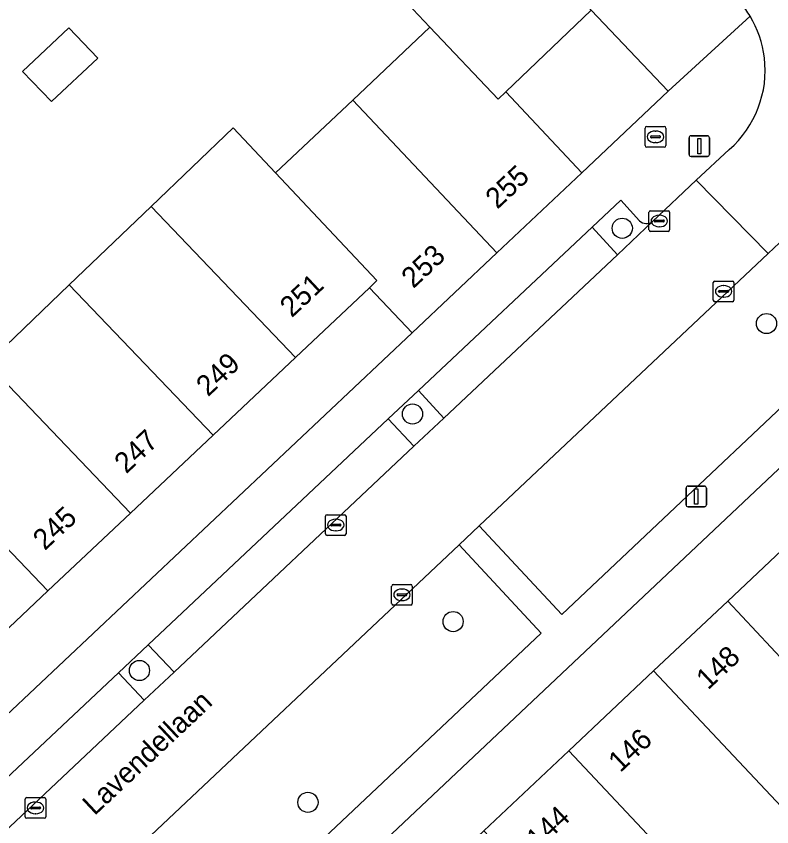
# Model space of a CAD drawing. Extents: x 162542 to 163147, y 380779 to 381521.
# Drawn here: x 162793.92 to 162830.58, y 381361.88 to 381401.19 of the extents above; entities that cross this region are included whole.
import ezdxf

# ---------------------------------------------------------------- set-up
doc = ezdxf.new("R2010")
doc.units = 0
for name, color, linetype in [('IMGEO_Boom', 7, 'Continuous'), ('IMGEO_Brandkraan', 7, 'Continuous'), ('IMGEO_Erf', 7, 'Continuous'), ('IMGEO_Groenvoorziening', 7, 'Continuous'), ('IMGEO_Kolk', 7, 'Continuous'), ('IMGEO_Lichtmast', 7, 'Continuous'), ('IMGEO_Openbare_ruimte_label', 7, 'Continuous'), ('IMGEO_Pand', 7, 'Continuous'), ('IMGEO_Pand_nummerreeks', 7, 'Continuous'), ('IMGEO_Parkeervlak_open', 7, 'Continuous'), ('IMGEO_Rijbaan_lokaal_open', 7, 'Continuous'), ('IMGEO_Voetpad_open', 7, 'Continuous')]:
    doc.layers.add(name, color=color, linetype=linetype)

msp = doc.modelspace()

# ---------------------------------------------------------------- linework, layer by layer
at = {"layer": 'IMGEO_Boom'}
for centre in [(162823.328, 381390.909), (162830.327, 381386.287), (162813.15, 381381.903), (162815.12, 381371.834), (162799.9, 381369.465), (162808.076, 381363.07)]:
    msp.add_circle(centre, 0.489, dxfattribs=at)
at = {"layer": 'IMGEO_Brandkraan'}
for p, q in [((162824.44, 381394.917), (162824.44, 381395.769)), ((162824.515, 381395.843), (162825.367, 381395.843)), ((162824.928, 381395.623), (162824.953, 381395.623)), ((162825.441, 381395.769), (162825.441, 381394.917)), ((162824.699, 381395.337), (162824.699, 381395.349)), ((162825.137, 381395.3), (162824.739, 381395.3)), ((162824.742, 381395.386), (162825.14, 381395.386)), ((162825.183, 381395.349), (162825.183, 381395.337)), ((162825.367, 381394.843), (162824.515, 381394.843)), ((162824.951, 381395.063), (162824.926, 381395.063))]:
    msp.add_line(p, q, dxfattribs=at)
for points in [[(162824.44, 381394.917), (162824.44, 381395.769)], [(162824.515, 381395.843), (162825.367, 381395.843)], [(162825.441, 381395.769), (162825.441, 381394.917)], [(162825.367, 381394.843), (162824.515, 381394.843)]]:
    msp.add_lwpolyline(points, dxfattribs=at)
for centre, radius, start, end in [((162824.517, 381395.767), 0.0765, 91.552, 178.448), ((162824.517, 381395.767), 0.0765, 91.552, 178.448), ((162825.365, 381395.767), 0.0765, 1.552, 88.448), ((162825.365, 381395.767), 0.0765, 1.552, 88.448), ((162824.739, 381395.346), 0.0403, 85.8775, 175.7526), ((162824.736, 381395.336), 0.0366, 178.938, 274.7102), ((162825.14, 381395.343), 0.043, 264.8664, 352.4533), ((162825.144, 381395.348), 0.0386, 1.7309, 96.639), ((162824.517, 381394.919), 0.0765, 181.552, 268.448), ((162824.517, 381394.919), 0.0765, 181.552, 268.448), ((162825.365, 381394.919), 0.0765, 271.552, 358.448), ((162825.365, 381394.919), 0.0765, 271.552, 358.448)]:
    msp.add_arc(centre, radius, start, end, dxfattribs=at)
for centre, major_axis, ratio, start_param, end_param in [((162824.927, 381395.343), (-0.387, 0.002), 0.722429, 4.712389, 7.853982), ((162824.952, 381395.343), (-0.39, 0.002), 0.717154, 1.570796, 4.712389)]:
    msp.add_ellipse(centre, major_axis=major_axis, ratio=ratio, start_param=start_param, end_param=end_param, dxfattribs=at)
at = {"layer": 'IMGEO_Erf'}
msp.add_lwpolyline([(162792.516, 381384.354), (162796.491, 381388.161), (162800.466, 381391.967), (162804.441, 381395.773), (162806.499, 381393.591), (162810.248, 381397.127), (162813.998, 381400.664), (162809.047, 381405.914), (162813.568, 381410.178), (162801.944, 381422.548), (162797.416, 381418.282), (162792.452, 381423.552)], dxfattribs=at)
for points in [[(162821.826, 381401.486), (162817.678, 381397.526), (162821.359, 381393.597), (162825.556, 381397.56)], [(162794.23, 381398.515), (162796.48, 381400.627), (162797.879, 381399.154), (162795.632, 381397.049)], [(162832.533, 381376.669), (162836.63, 381380.526), (162840.219, 381383.903), (162844.476, 381387.91), (162848.103, 381391.324), (162852.017, 381395.007), (162849.964, 381397.181), (162806.738, 381356.451), (162808.765, 381354.3), (162813.03, 381358.314), (162816.619, 381361.692), (162820.735, 381365.566), (162824.851, 381369.44), (162828.447, 381372.824)], [(162813.135, 381385.832), (162811.063, 381388.026), (162807.476, 381384.646), (162803.47, 381380.872), (162799.465, 381377.097), (162795.456, 381373.326), (162791.375, 381369.487), (162793.438, 381367.289)]]:
    msp.add_lwpolyline(points, close=True, dxfattribs=at)
at = {"layer": 'IMGEO_Groenvoorziening'}
msp.add_lwpolyline([(162824.166, 381391.276), (162823.26, 381392.272), (162821.873, 381390.968), (162823.097, 381389.628), (162824.8, 381391.23)], dxfattribs=at)
for points in [[(162832.89, 381392.01), (162830.414, 381389.679), (162816.39, 381376.475), (162820.39, 381372.186), (162836.912, 381387.758)], [(162814.669, 381381.699), (162813.435, 381383.034), (162811.975, 381381.662), (162813.221, 381380.336)], [(162819.386, 381371.27), (162815.416, 381375.559), (162798.77, 381359.886), (162802.891, 381355.725)], [(162801.582, 381369.385), (162800.326, 381370.708), (162798.889, 381369.357), (162800.131, 381368.02)]]:
    msp.add_lwpolyline(points, close=True, dxfattribs=at)
msp.add_arc((162824.511, 381391.638), 0.5, 226.3977, 305.3026, dxfattribs=at)
at = {"layer": 'IMGEO_Kolk'}
for p, q in [((162824.625, 381390.834), (162824.625, 381391.686)), ((162824.7, 381391.76), (162825.552, 381391.76)), ((162825.626, 381391.686), (162825.626, 381390.834)), ((162824.884, 381391.254), (162824.884, 381391.266)), ((162824.927, 381391.303), (162825.325, 381391.303)), ((162825.113, 381391.54), (162825.138, 381391.54)), ((162825.368, 381391.266), (162825.368, 381391.254)), ((162825.322, 381391.217), (162824.924, 381391.217)), ((162825.136, 381390.98), (162825.111, 381390.98)), ((162825.552, 381390.76), (162824.7, 381390.76)), ((162827.746, 381387.422), (162827.746, 381388.274)), ((162827.821, 381388.348), (162828.673, 381388.348)), ((162828.234, 381388.128), (162828.259, 381388.128)), ((162828.747, 381388.274), (162828.747, 381387.422)), ((162828.005, 381387.842), (162828.005, 381387.854)), ((162828.443, 381387.805), (162828.045, 381387.805)), ((162828.048, 381387.891), (162828.446, 381387.891)), ((162828.489, 381387.854), (162828.489, 381387.842)), ((162828.673, 381387.348), (162827.821, 381387.348)), ((162828.257, 381387.568), (162828.232, 381387.568)), ((162808.928, 381376.091), (162808.928, 381376.943)), ((162809.003, 381377.017), (162809.855, 381377.017)), ((162809.416, 381376.797), (162809.441, 381376.797)), ((162809.929, 381376.943), (162809.929, 381376.091)), ((162809.187, 381376.511), (162809.187, 381376.523)), ((162809.625, 381376.474), (162809.227, 381376.474)), ((162809.23, 381376.56), (162809.628, 381376.56)), ((162809.671, 381376.523), (162809.671, 381376.511)), ((162809.855, 381376.017), (162809.003, 381376.017)), ((162809.439, 381376.237), (162809.414, 381376.237)), ((162812.139, 381372.708), (162812.139, 381373.56)), ((162812.214, 381373.634), (162813.066, 381373.634)), ((162813.14, 381373.56), (162813.14, 381372.708)), ((162812.441, 381373.177), (162812.839, 381373.177)), ((162812.627, 381373.414), (162812.652, 381373.414)), ((162812.398, 381373.128), (162812.398, 381373.14)), ((162812.836, 381373.091), (162812.438, 381373.091)), ((162812.65, 381372.854), (162812.625, 381372.854)), ((162812.882, 381373.14), (162812.882, 381373.128)), ((162813.066, 381372.634), (162812.214, 381372.634)), ((162794.357, 381362.374), (162794.357, 381363.226)), ((162794.432, 381363.3), (162795.284, 381363.3)), ((162794.845, 381363.08), (162794.87, 381363.08)), ((162795.358, 381363.226), (162795.358, 381362.374)), ((162794.616, 381362.794), (162794.616, 381362.806)), ((162795.054, 381362.757), (162794.656, 381362.757)), ((162794.659, 381362.843), (162795.057, 381362.843)), ((162795.1, 381362.806), (162795.1, 381362.794)), ((162795.284, 381362.3), (162794.432, 381362.3)), ((162794.868, 381362.52), (162794.843, 381362.52))]:
    msp.add_line(p, q, dxfattribs=at)
for points in [[(162824.625, 381390.834), (162824.625, 381391.686)], [(162824.7, 381391.76), (162825.552, 381391.76)], [(162825.626, 381391.686), (162825.626, 381390.834)], [(162825.552, 381390.76), (162824.7, 381390.76)], [(162827.746, 381387.422), (162827.746, 381388.274)], [(162827.821, 381388.348), (162828.673, 381388.348)], [(162828.747, 381388.274), (162828.747, 381387.422)], [(162828.673, 381387.348), (162827.821, 381387.348)], [(162808.928, 381376.091), (162808.928, 381376.943)], [(162809.003, 381377.017), (162809.855, 381377.017)], [(162809.929, 381376.943), (162809.929, 381376.091)], [(162809.855, 381376.017), (162809.003, 381376.017)], [(162812.139, 381372.708), (162812.139, 381373.56)], [(162812.214, 381373.634), (162813.066, 381373.634)], [(162813.14, 381373.56), (162813.14, 381372.708)], [(162813.066, 381372.634), (162812.214, 381372.634)], [(162794.357, 381362.374), (162794.357, 381363.226)], [(162794.432, 381363.3), (162795.284, 381363.3)], [(162795.358, 381363.226), (162795.358, 381362.374)], [(162795.284, 381362.3), (162794.432, 381362.3)]]:
    msp.add_lwpolyline(points, dxfattribs=at)
for centre, radius, start, end in [((162824.702, 381391.684), 0.0765, 91.552, 178.448), ((162824.702, 381391.684), 0.0765, 91.552, 178.448), ((162825.55, 381391.684), 0.0765, 1.552, 88.448), ((162825.55, 381391.684), 0.0765, 1.552, 88.448), ((162824.924, 381391.263), 0.0403, 85.8775, 175.7526), ((162824.921, 381391.253), 0.0366, 178.938, 274.7102), ((162825.325, 381391.26), 0.043, 264.8664, 352.4533), ((162825.329, 381391.265), 0.0386, 1.7309, 96.639), ((162824.702, 381390.836), 0.0765, 181.552, 268.448), ((162824.702, 381390.836), 0.0765, 181.552, 268.448), ((162825.55, 381390.836), 0.0765, 271.552, 358.448), ((162825.55, 381390.836), 0.0765, 271.552, 358.448), ((162827.823, 381388.272), 0.0765, 91.552, 178.448), ((162827.823, 381388.272), 0.0765, 91.552, 178.448), ((162828.671, 381388.272), 0.0765, 1.552, 88.448), ((162828.671, 381388.272), 0.0765, 1.552, 88.448), ((162828.045, 381387.851), 0.0403, 85.8775, 175.7526), ((162828.042, 381387.841), 0.0366, 178.938, 274.7102), ((162828.446, 381387.848), 0.043, 264.8664, 352.4533), ((162828.45, 381387.853), 0.0386, 1.7309, 96.639), ((162827.823, 381387.424), 0.0765, 181.552, 268.448), ((162827.823, 381387.424), 0.0765, 181.552, 268.448), ((162828.671, 381387.424), 0.0765, 271.552, 358.448), ((162828.671, 381387.424), 0.0765, 271.552, 358.448), ((162809.005, 381376.941), 0.0765, 91.552, 178.448), ((162809.005, 381376.941), 0.0765, 91.552, 178.448), ((162809.853, 381376.941), 0.0765, 1.552, 88.448), ((162809.853, 381376.941), 0.0765, 1.552, 88.448), ((162809.227, 381376.52), 0.0403, 85.8775, 175.7526), ((162809.224, 381376.51), 0.0366, 178.938, 274.7102), ((162809.628, 381376.517), 0.043, 264.8664, 352.4533), ((162809.632, 381376.522), 0.0386, 1.7309, 96.639), ((162809.005, 381376.093), 0.0765, 181.552, 268.448), ((162809.005, 381376.093), 0.0765, 181.552, 268.448), ((162809.853, 381376.093), 0.0765, 271.552, 358.448), ((162809.853, 381376.093), 0.0765, 271.552, 358.448), ((162812.216, 381373.558), 0.0765, 91.552, 178.448), ((162812.216, 381373.558), 0.0765, 91.552, 178.448), ((162813.064, 381373.558), 0.0765, 1.552, 88.448), ((162813.064, 381373.558), 0.0765, 1.552, 88.448), ((162812.438, 381373.137), 0.0403, 85.8775, 175.7526), ((162812.843, 381373.139), 0.0386, 1.7309, 96.639), ((162812.435, 381373.127), 0.0366, 178.938, 274.7102), ((162812.839, 381373.134), 0.043, 264.8664, 352.4533), ((162812.216, 381372.71), 0.0765, 181.552, 268.448), ((162812.216, 381372.71), 0.0765, 181.552, 268.448), ((162813.064, 381372.71), 0.0765, 271.552, 358.448), ((162813.064, 381372.71), 0.0765, 271.552, 358.448), ((162794.434, 381363.224), 0.0765, 91.552, 178.448), ((162794.434, 381363.224), 0.0765, 91.552, 178.448), ((162795.282, 381363.224), 0.0765, 1.552, 88.448), ((162795.282, 381363.224), 0.0765, 1.552, 88.448), ((162794.656, 381362.803), 0.0403, 85.8775, 175.7526), ((162794.653, 381362.793), 0.0366, 178.938, 274.7102), ((162795.057, 381362.8), 0.043, 264.8664, 352.4533), ((162795.061, 381362.805), 0.0386, 1.7309, 96.639), ((162794.434, 381362.376), 0.0765, 181.552, 268.448), ((162794.434, 381362.376), 0.0765, 181.552, 268.448), ((162795.282, 381362.376), 0.0765, 271.552, 358.448), ((162795.282, 381362.376), 0.0765, 271.552, 358.448)]:
    msp.add_arc(centre, radius, start, end, dxfattribs=at)
for centre, major_axis, ratio, start_param, end_param in [((162825.112, 381391.26), (-0.387, 0.002), 0.722429, 4.712389, 7.853982), ((162825.137, 381391.26), (-0.39, 0.002), 0.717154, 1.570796, 4.712389), ((162828.233, 381387.848), (-0.387, 0.002), 0.722429, 4.712389, 7.853982), ((162828.258, 381387.848), (-0.39, 0.002), 0.717154, 1.570796, 4.712389), ((162809.415, 381376.517), (-0.387, 0.002), 0.722429, 4.712389, 7.853982), ((162809.44, 381376.517), (-0.39, 0.002), 0.717154, 1.570796, 4.712389), ((162812.626, 381373.134), (-0.387, 0.002), 0.722429, 4.712389, 7.853982), ((162812.651, 381373.134), (-0.39, 0.002), 0.717154, 1.570796, 4.712389), ((162794.844, 381362.8), (-0.387, 0.002), 0.722429, 4.712389, 7.853982), ((162794.869, 381362.8), (-0.39, 0.002), 0.717154, 1.570796, 4.712389)]:
    msp.add_ellipse(centre, major_axis=major_axis, ratio=ratio, start_param=start_param, end_param=end_param, dxfattribs=at)
at = {"layer": 'IMGEO_Lichtmast'}
for p, q in [((162826.568, 381394.492), (162826.568, 381395.292)), ((162826.568, 381395.292), (162826.568, 381394.492)), ((162826.668, 381395.392), (162827.458, 381395.392)), ((162827.458, 381395.392), (162826.668, 381395.392)), ((162827.558, 381395.292), (162827.558, 381394.492)), ((162827.558, 381394.492), (162827.558, 381395.292)), ((162827.458, 381394.392), (162826.668, 381394.392)), ((162826.668, 381394.392), (162827.458, 381394.392)), ((162826.421, 381377.504), (162826.421, 381378.304)), ((162826.421, 381378.304), (162826.421, 381377.504)), ((162826.521, 381378.404), (162827.311, 381378.404)), ((162827.311, 381378.404), (162826.521, 381378.404)), ((162827.411, 381378.304), (162827.411, 381377.504)), ((162827.411, 381377.504), (162827.411, 381378.304)), ((162827.311, 381377.404), (162826.521, 381377.404)), ((162826.521, 381377.404), (162827.311, 381377.404))]:
    msp.add_line(p, q, dxfattribs=at)
for points in [[(162826.988, 381395.267), (162827.138, 381395.267), (162827.138, 381394.517), (162826.988, 381394.517), (162826.988, 381395.267)], [(162826.841, 381378.279), (162826.991, 381378.279), (162826.991, 381377.529), (162826.841, 381377.529), (162826.841, 381378.279)]]:
    msp.add_lwpolyline(points, dxfattribs=at)
for centre, start, end in [((162826.668, 381395.292), 90, 180), ((162826.668, 381395.292), 90, 180), ((162827.458, 381395.292), 0, 90), ((162827.458, 381395.292), 360, 90), ((162826.668, 381394.492), 180, 270), ((162826.668, 381394.492), 180, 270), ((162827.458, 381394.492), 270, 0), ((162827.458, 381394.492), 270, 0), ((162826.521, 381378.304), 90, 180), ((162826.521, 381378.304), 90, 180), ((162827.311, 381378.304), 0, 90), ((162827.311, 381378.304), 360, 90), ((162826.521, 381377.504), 180, 270), ((162826.521, 381377.504), 180, 270), ((162827.311, 381377.504), 270, 0), ((162827.311, 381377.504), 270, 0)]:
    msp.add_arc(centre, 0.1, start, end, dxfattribs=at)
at = {"layer": 'IMGEO_Pand'}
for points in [[(162809.047, 381405.914), (162813.998, 381400.664), (162817.299, 381397.164), (162817.678, 381397.526), (162821.826, 381401.486), (162813.568, 381410.178)], [(162796.48, 381400.627), (162794.23, 381398.515), (162795.632, 381397.049), (162797.879, 381399.154)], [(162817.678, 381397.526), (162817.299, 381397.164), (162813.998, 381400.664), (162810.248, 381397.127), (162817.247, 381389.715), (162821.359, 381393.597)], [(162810.248, 381397.127), (162806.499, 381393.591), (162811.426, 381388.368), (162811.063, 381388.026), (162813.135, 381385.832), (162817.247, 381389.715)], [(162806.499, 381393.591), (162804.441, 381395.773), (162800.466, 381391.967), (162807.476, 381384.646), (162811.063, 381388.026), (162811.426, 381388.368)], [(162800.466, 381391.967), (162796.491, 381388.161), (162803.47, 381380.872), (162807.476, 381384.646)], [(162796.491, 381388.161), (162792.516, 381384.354), (162799.465, 381377.097), (162803.47, 381380.872)], [(162792.516, 381384.354), (162788.541, 381380.548), (162795.456, 381373.326), (162799.465, 381377.097)], [(162788.541, 381380.548), (162784.566, 381376.742), (162791.3, 381369.567), (162791.375, 381369.487), (162795.456, 381373.326)], [(162832.533, 381376.669), (162828.447, 381372.824), (162835.399, 381365.389), (162837.038, 381363.636), (162841.153, 381367.508)], [(162828.447, 381372.824), (162824.851, 381369.44), (162831.83, 381362.028), (162835.399, 381365.389)], [(162824.851, 381369.44), (162820.735, 381365.566), (162829.361, 381356.408), (162833.474, 381360.282), (162831.83, 381362.028)], [(162820.735, 381365.566), (162816.619, 381361.692), (162823.601, 381354.282), (162825.248, 381352.534), (162829.361, 381356.408)]]:
    msp.add_lwpolyline(points, close=True, dxfattribs=at)
at = {"layer": 'IMGEO_Parkeervlak_open'}
for points in [[(162823.097, 381389.628), (162821.873, 381390.968), (162813.435, 381383.034), (162814.669, 381381.699)], [(162813.221, 381380.336), (162811.975, 381381.662), (162800.326, 381370.708), (162801.582, 381369.385)], [(162800.131, 381368.02), (162798.889, 381369.357), (162790.142, 381361.133), (162785.742, 381356.994), (162781.279, 381352.797), (162782.534, 381351.464)]]:
    msp.add_lwpolyline(points, close=True, dxfattribs=at)
at = {"layer": 'IMGEO_Rijbaan_lokaal_open'}
for points in [[(162828.519, 381394.73), (162826.908, 381393.237), (162830.414, 381389.679), (162832.89, 381392.01), (162833.858, 381392.922), (162842.228, 381400.801), (162843.205, 381401.72)], [(162756.449, 381320.051), (162778.553, 381340.869), (162779.523, 381341.782), (162789.16, 381350.859), (162791.871, 381353.412), (162796.271, 381357.534), (162798.77, 381359.886), (162815.416, 381375.559), (162816.39, 381376.475), (162830.414, 381389.679), (162826.908, 381393.237), (162824.8, 381391.23), (162823.097, 381389.628), (162814.669, 381381.699), (162813.221, 381380.336), (162801.582, 381369.385), (162800.131, 381368.02), (162782.534, 381351.464), (162781.079, 381350.096), (162772.455, 381341.982), (162771.017, 381340.629), (162766.646, 381336.517), (162765.201, 381335.157), (162756.116, 381326.609)]]:
    msp.add_lwpolyline(points, dxfattribs=at)
for centre, radius, start, end in [((162824.911, 381398.382), 5.409, 31.3019, 39.5509), ((162825.145, 381398.561), 5.116, 6.9412, 30.9503), ((162825.162, 381398.568), 5.099, 311.1784, 6.8847)]:
    msp.add_arc(centre, radius, start, end, dxfattribs=at)
at = {"layer": 'IMGEO_Voetpad_open'}
for points in [[(162793.921, 381438.935), (162789.992, 381435.201), (162793.712, 381431.263), (162801.944, 381422.548), (162813.568, 381410.178), (162821.826, 381401.486), (162825.556, 381397.56), (162829.533, 381401.192)], [(162866.374, 381415.356), (162864.454, 381413.638), (162863.931, 381413.146), (162847.275, 381397.482), (162843.205, 381401.72), (162842.228, 381400.801), (162846.277, 381396.546), (162837.912, 381388.648), (162833.858, 381392.922), (162832.89, 381392.01), (162836.912, 381387.758), (162820.39, 381372.186), (162816.39, 381376.475), (162815.416, 381375.559), (162819.386, 381371.27), (162802.891, 381355.725)], [(162806.738, 381356.451), (162849.964, 381397.181), (162854.016, 381400.999), (162858.067, 381404.817), (162862.119, 381408.635), (162866.239, 381412.517)], [(162829.533, 381401.192), (162825.556, 381397.56), (162821.359, 381393.597), (162817.247, 381389.715), (162813.135, 381385.832), (162793.438, 381367.289), (162792.446, 381366.355), (162787.868, 381362.045), (162784.859, 381359.212), (162780.415, 381355.028), (162779.387, 381354.06), (162759.718, 381335.543), (162755.606, 381331.669), (162751.494, 381327.794), (162747.321, 381323.862), (162744.353, 381321.909), (162744.032, 381321.605)], [(162824.8, 381391.23), (162826.908, 381393.237), (162828.519, 381394.73)], [(162756.102, 381327.249), (162755.183, 381328.256), (162763.959, 381336.509), (162765.361, 381337.827), (162769.757, 381341.962), (162771.193, 381343.312), (162779.842, 381351.446), (162781.279, 381352.797), (162785.742, 381356.994), (162790.142, 381361.133), (162798.889, 381369.357), (162800.326, 381370.708), (162811.975, 381381.662), (162813.435, 381383.034), (162821.873, 381390.968), (162823.26, 381392.272), (162824.166, 381391.276)]]:
    msp.add_lwpolyline(points, dxfattribs=at)
for centre, radius, start, end in [((162824.911, 381398.382), 5.409, 31.3019, 39.5509), ((162825.145, 381398.561), 5.116, 6.9412, 30.9503), ((162825.162, 381398.568), 5.099, 311.1784, 6.8847), ((162824.511, 381391.638), 0.5, 226.3977, 305.3026)]:
    msp.add_arc(centre, radius, start, end, dxfattribs=at)

# ---------------------------------------------------------------- texts
at = {"layer": 'IMGEO_Openbare_ruimte_label'}
msp.add_text('Lavendellaan', height=1, rotation=43.2569, dxfattribs=at).set_placement((162797.719, 381362.395))
at = {"layer": 'IMGEO_Pand_nummerreeks'}
for s, rotation, p in [('255', 43.1552, (162817.265, 381391.801)), ('253', 43.1552, (162813.188, 381387.952)), ('251', 43.0979, (162807.293, 381386.541)), ('249', 43.0979, (162803.227, 381382.71)), ('247', 43.0979, (162799.26, 381378.972)), ('245', 43.052, (162795.308, 381375.252)), ('148', 43.2583, (162827.493, 381368.493)), ('146', 43.264, (162823.23, 381364.481)), ('144', 43.264, (162819.246, 381360.731))]:
    msp.add_text(s, height=1, rotation=rotation, dxfattribs=at).set_placement(p)

doc.saveas('drawing.dxf')
